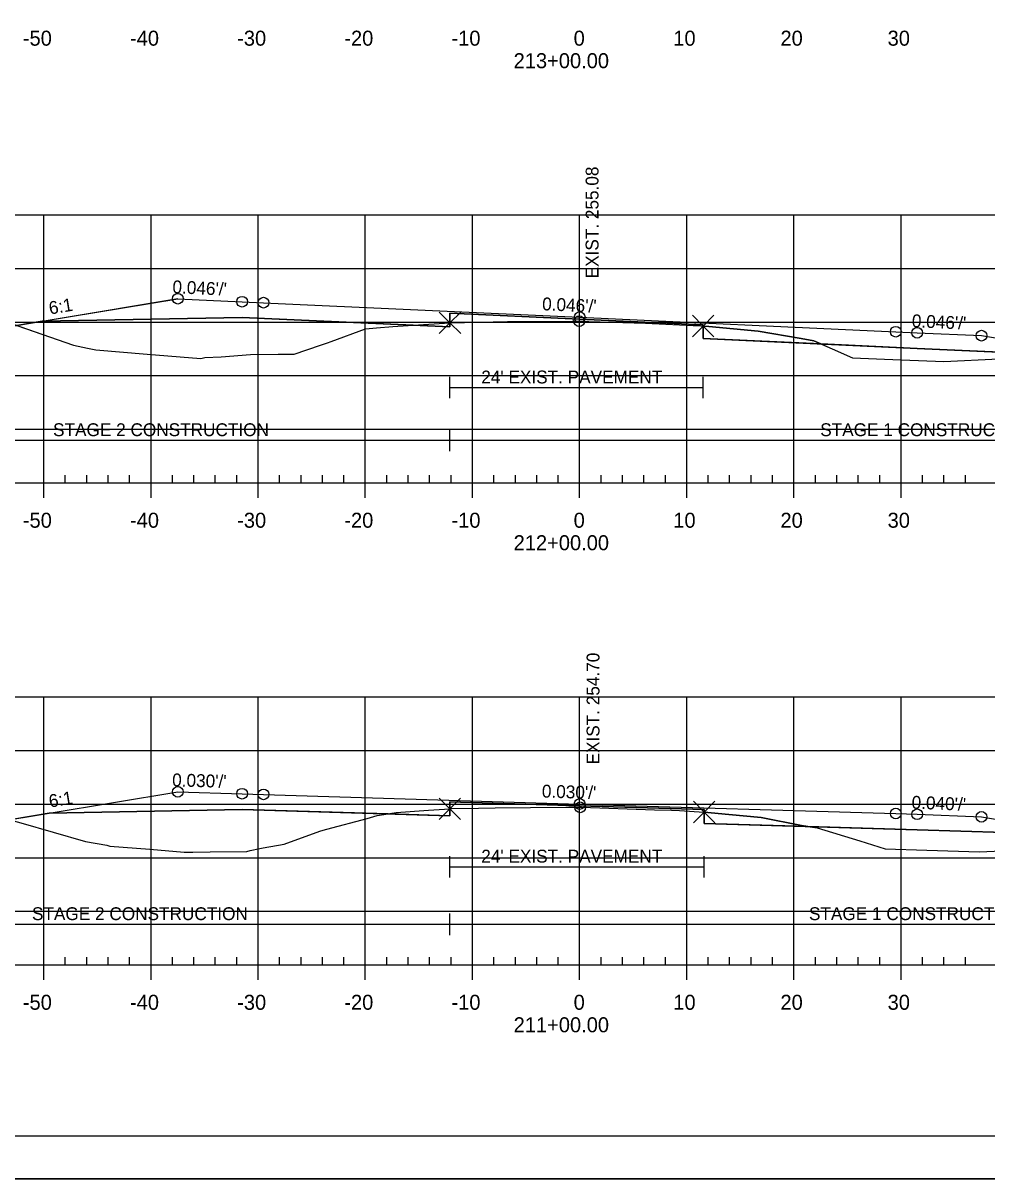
# Model space of a CAD drawing. Extents: x 1365647 to 1367999, y 387113 to 400173.
# Drawn here: x 1365842.2 to 1365932.1, y 390572.8 to 390680.7 of the extents above; entities that cross this region are included whole.
import ezdxf

# ---------------------------------------------------------------- set-up
doc = ezdxf.new("R2010")
doc.units = 0
for name, color, linetype in [('R_Alt Surface', 7, 'Continuous'), ('R_Axis', 7, 'Continuous'), ('R_Axis Annot', 7, 'Continuous'), ('R_Border', 7, 'Continuous'), ('R_Contours', 7, 'Continuous'), ('R_Exist Surface', 7, 'Continuous'), ('R_Fin Surface', 7, 'Continuous'), ('R_Fin Surface Annot', 7, 'Continuous'), ('R_Grid', 7, 'Continuous'), ('R_No Plot', 7, 'Continuous'), ('R_Proposed Const Limits', 7, 'Continuous'), ('R_Water', 7, 'Continuous'), ('R_Xsect Elev', 7, 'Continuous')]:
    doc.layers.add(name, color=color, linetype=linetype)

msp = doc.modelspace()

# ---------------------------------------------------------------- linework, layer by layer
at = {"layer": 'R_Alt Surface'}
for points in [[(1365843.94, 390652.86), (1365862.59, 390653.23), (1365881.99, 390652.34), (1365881.99, 390653.63), (1365894.09, 390653.07), (1365905.62, 390652.54), (1365905.62, 390651.25), (1365925.59, 390650.33), (1365943.69, 390649.5)], [(1365844.58, 390606.94), (1365862.59, 390607.3), (1365881.98, 390606.71), (1365881.98, 390608), (1365894.09, 390607.63), (1365905.72, 390607.28), (1365905.72, 390605.99), (1365925.59, 390605.39), (1365941.88, 390604.89)]]:
    msp.add_lwpolyline(points, dxfattribs=at)
at = {"layer": 'R_Axis'}
for p, q in [((1365749.09, 390637.79), (1366039.09, 390637.79)), ((1365844.09, 390636.39), (1365844.09, 390637.79)), ((1365846.09, 390637.79), (1365846.09, 390638.49)), ((1365848.09, 390637.79), (1365848.09, 390638.49)), ((1365850.09, 390637.79), (1365850.09, 390638.49)), ((1365852.09, 390637.79), (1365852.09, 390638.49)), ((1365854.09, 390636.39), (1365854.09, 390637.79)), ((1365856.09, 390637.79), (1365856.09, 390638.49)), ((1365858.09, 390637.79), (1365858.09, 390638.49)), ((1365860.09, 390637.79), (1365860.09, 390638.49)), ((1365862.09, 390637.79), (1365862.09, 390638.49)), ((1365864.09, 390636.39), (1365864.09, 390637.79)), ((1365866.09, 390637.79), (1365866.09, 390638.49)), ((1365868.09, 390637.79), (1365868.09, 390638.49)), ((1365870.09, 390637.79), (1365870.09, 390638.49)), ((1365872.09, 390637.79), (1365872.09, 390638.49)), ((1365874.09, 390636.39), (1365874.09, 390637.79)), ((1365876.09, 390637.79), (1365876.09, 390638.49)), ((1365878.09, 390637.79), (1365878.09, 390638.49)), ((1365880.09, 390637.79), (1365880.09, 390638.49)), ((1365882.09, 390637.79), (1365882.09, 390638.49)), ((1365884.09, 390636.39), (1365884.09, 390637.79)), ((1365886.09, 390637.79), (1365886.09, 390638.49)), ((1365888.09, 390637.79), (1365888.09, 390638.49)), ((1365890.09, 390637.79), (1365890.09, 390638.49)), ((1365892.09, 390637.79), (1365892.09, 390638.49)), ((1365894.09, 390636.39), (1365894.09, 390637.79)), ((1365896.09, 390637.79), (1365896.09, 390638.49)), ((1365898.09, 390637.79), (1365898.09, 390638.49)), ((1365900.09, 390637.79), (1365900.09, 390638.49)), ((1365902.09, 390637.79), (1365902.09, 390638.49)), ((1365904.09, 390636.39), (1365904.09, 390637.79)), ((1365906.09, 390637.79), (1365906.09, 390638.49)), ((1365908.09, 390637.79), (1365908.09, 390638.49)), ((1365910.09, 390637.79), (1365910.09, 390638.49)), ((1365912.09, 390637.79), (1365912.09, 390638.49)), ((1365914.09, 390636.39), (1365914.09, 390637.79)), ((1365916.09, 390637.79), (1365916.09, 390638.49)), ((1365918.09, 390637.79), (1365918.09, 390638.49)), ((1365920.09, 390637.79), (1365920.09, 390638.49)), ((1365922.09, 390637.79), (1365922.09, 390638.49)), ((1365924.09, 390636.39), (1365924.09, 390637.79)), ((1365926.09, 390637.79), (1365926.09, 390638.49)), ((1365928.09, 390637.79), (1365928.09, 390638.49)), ((1365930.09, 390637.79), (1365930.09, 390638.49)), ((1365846.09, 390592.79), (1365846.09, 390593.49)), ((1365848.09, 390592.79), (1365848.09, 390593.49)), ((1365850.09, 390592.79), (1365850.09, 390593.49)), ((1365852.09, 390592.79), (1365852.09, 390593.49)), ((1365856.09, 390592.79), (1365856.09, 390593.49)), ((1365858.09, 390592.79), (1365858.09, 390593.49)), ((1365860.09, 390592.79), (1365860.09, 390593.49)), ((1365862.09, 390592.79), (1365862.09, 390593.49)), ((1365866.09, 390592.79), (1365866.09, 390593.49)), ((1365868.09, 390592.79), (1365868.09, 390593.49)), ((1365870.09, 390592.79), (1365870.09, 390593.49)), ((1365872.09, 390592.79), (1365872.09, 390593.49)), ((1365876.09, 390592.79), (1365876.09, 390593.49)), ((1365878.09, 390592.79), (1365878.09, 390593.49)), ((1365880.09, 390592.79), (1365880.09, 390593.49)), ((1365882.09, 390592.79), (1365882.09, 390593.49)), ((1365886.09, 390592.79), (1365886.09, 390593.49)), ((1365888.09, 390592.79), (1365888.09, 390593.49)), ((1365890.09, 390592.79), (1365890.09, 390593.49)), ((1365892.09, 390592.79), (1365892.09, 390593.49)), ((1365896.09, 390592.79), (1365896.09, 390593.49)), ((1365898.09, 390592.79), (1365898.09, 390593.49)), ((1365900.09, 390592.79), (1365900.09, 390593.49)), ((1365902.09, 390592.79), (1365902.09, 390593.49)), ((1365906.09, 390592.79), (1365906.09, 390593.49)), ((1365908.09, 390592.79), (1365908.09, 390593.49)), ((1365910.09, 390592.79), (1365910.09, 390593.49)), ((1365912.09, 390592.79), (1365912.09, 390593.49)), ((1365916.09, 390592.79), (1365916.09, 390593.49)), ((1365918.09, 390592.79), (1365918.09, 390593.49)), ((1365920.09, 390592.79), (1365920.09, 390593.49)), ((1365922.09, 390592.79), (1365922.09, 390593.49)), ((1365926.09, 390592.79), (1365926.09, 390593.49)), ((1365928.09, 390592.79), (1365928.09, 390593.49)), ((1365930.09, 390592.79), (1365930.09, 390593.49)), ((1365749.09, 390592.79), (1366039.09, 390592.79)), ((1365844.09, 390591.39), (1365844.09, 390592.79)), ((1365854.09, 390591.39), (1365854.09, 390592.79)), ((1365864.09, 390591.39), (1365864.09, 390592.79)), ((1365874.09, 390591.39), (1365874.09, 390592.79)), ((1365884.09, 390591.39), (1365884.09, 390592.79)), ((1365894.09, 390591.39), (1365894.09, 390592.79)), ((1365904.09, 390591.39), (1365904.09, 390592.79)), ((1365914.09, 390591.39), (1365914.09, 390592.79)), ((1365924.09, 390591.39), (1365924.09, 390592.79))]:
    msp.add_line(p, q, dxfattribs=at)
at = {"layer": 'R_Border'}
msp.add_line((1366052.27, 390576.79), (1365736.09, 390576.79), dxfattribs=at)
at = {"layer": 'R_Contours'}
for p, q in [((1365905.62, 390652.42), (1365905.62, 390651.25)), ((1365905.62, 390651.25), (1365916.61, 390650.75)), ((1365905.72, 390607.05), (1365905.72, 390605.99)), ((1365905.72, 390605.99), (1365915.39, 390605.7))]:
    msp.add_line(p, q, dxfattribs=at)
for points in [[(1365841.58, 390652.46), (1365843.9, 390651.67), (1365846.86, 390650.64), (1365848.16, 390650.34), (1365848.95, 390650.2), (1365853.73, 390649.78), (1365858.75, 390649.4), (1365859.1, 390649.47), (1365860.63, 390649.55), (1365863.37, 390649.77), (1365865.96, 390649.78), (1365867.46, 390649.8), (1365869.92, 390650.64), (1365870.56, 390650.86), (1365870.9, 390650.98), (1365874.12, 390652.15), (1365875.12, 390652.26), (1365876.66, 390652.38), (1365878.56, 390652.5), (1365862.59, 390653.23), (1365843.94, 390652.86)], [(1365881.99, 390652.72), (1365882, 390652.72), (1365887.36, 390652.84), (1365888.13, 390652.85), (1365893.38, 390652.86), (1365894.05, 390652.87), (1365894.11, 390652.87), (1365894.48, 390652.87), (1365894.96, 390652.85), (1365899.19, 390652.72), (1365899.57, 390652.71), (1365904.68, 390652.48), (1365905.15, 390652.46), (1365905.62, 390652.42), (1365905.62, 390652.54), (1365894.09, 390653.07), (1365881.99, 390653.63)], [(1365878.56, 390652.5), (1365881.48, 390652.68), (1365881.99, 390652.72), (1365881.99, 390652.34)], [(1365905.62, 390652.42), (1365906.14, 390652.37), (1365910.76, 390651.94), (1365914.75, 390651.26), (1365915.94, 390651.05), (1365916.61, 390650.75), (1365905.62, 390651.25)], [(1365916.61, 390650.75), (1365917.65, 390650.28), (1365919.56, 390649.44), (1365922.55, 390649.33), (1365928.08, 390649.11), (1365933.22, 390649.36), (1365937.64, 390649.53), (1365938.94, 390649.72), (1365925.59, 390650.33)], [(1365881.98, 390607.36), (1365882.14, 390607.37), (1365884.65, 390607.4), (1365886.2, 390607.43), (1365892.8, 390607.49), (1365893.86, 390607.49), (1365894.14, 390607.49), (1365894.27, 390607.49), (1365901.09, 390607.27), (1365902.66, 390607.22), (1365903.4, 390607.18), (1365905.72, 390607.05), (1365905.72, 390607.28), (1365894.09, 390607.63), (1365881.98, 390608)], [(1365840.91, 390606.33), (1365841.94, 390606.05), (1365847.99, 390604.3), (1365849.96, 390603.96), (1365850.25, 390603.87), (1365853.99, 390603.58), (1365857.19, 390603.3), (1365857.98, 390603.3), (1365859.6, 390603.33), (1365863.02, 390603.36), (1365863.35, 390603.46), (1365864.25, 390603.64), (1365864.55, 390603.7), (1365866.51, 390604.05), (1365869.86, 390605.27), (1365870.16, 390605.36), (1365870.51, 390605.45), (1365874.26, 390606.45), (1365875.19, 390606.72), (1365876.21, 390606.89), (1365862.59, 390607.3), (1365844.58, 390606.94)], [(1365876.21, 390606.89), (1365876.97, 390607.01), (1365879.97, 390607.21), (1365881.98, 390607.36), (1365881.98, 390606.71)], [(1365905.72, 390607.05), (1365908.01, 390606.81), (1365911.02, 390606.53), (1365914.8, 390605.79), (1365915.39, 390605.7), (1365905.72, 390605.99)], [(1365915.39, 390605.7), (1365916.26, 390605.56), (1365920.25, 390604.37), (1365922.59, 390603.61), (1365926.49, 390603.49), (1365931.39, 390603.34), (1365939.56, 390603.71), (1365940.96, 390603.77), (1365943.23, 390604.11), (1365944.97, 390604.37), (1365941.88, 390604.89), (1365925.59, 390605.39)]]:
    msp.add_lwpolyline(points, close=True, dxfattribs=at)
for points in [[(1365916.61, 390650.75), (1365915.94, 390651.05), (1365914.75, 390651.26), (1365910.76, 390651.94), (1365906.14, 390652.37), (1365905.62, 390652.42)], [(1365915.39, 390605.7), (1365914.8, 390605.79), (1365911.02, 390606.53), (1365908.01, 390606.81), (1365905.72, 390607.05)]]:
    msp.add_lwpolyline(points, dxfattribs=at)
at = {"layer": 'R_Exist Surface'}
for points in [[(1365839.33, 390653.24), (1365843.9, 390651.67), (1365846.86, 390650.64), (1365848.16, 390650.34), (1365848.95, 390650.2), (1365853.73, 390649.78), (1365858.75, 390649.4), (1365859.1, 390649.47), (1365860.63, 390649.55), (1365863.37, 390649.77), (1365865.96, 390649.78), (1365867.46, 390649.8), (1365869.92, 390650.64), (1365870.56, 390650.86), (1365870.9, 390650.98), (1365874.12, 390652.15), (1365875.12, 390652.26), (1365876.66, 390652.38), (1365881.48, 390652.68), (1365881.99, 390652.72), (1365882, 390652.72), (1365887.36, 390652.84), (1365888.13, 390652.85), (1365893.38, 390652.86), (1365894.05, 390652.87), (1365894.11, 390652.87), (1365894.48, 390652.87), (1365894.96, 390652.85), (1365899.19, 390652.72), (1365899.57, 390652.71), (1365904.68, 390652.48), (1365905.15, 390652.46), (1365905.62, 390652.42), (1365906.14, 390652.37), (1365910.76, 390651.94), (1365914.75, 390651.26), (1365915.94, 390651.05), (1365917.65, 390650.28), (1365919.56, 390649.44), (1365922.55, 390649.33), (1365928.08, 390649.11), (1365933.22, 390649.36)], [(1365841.94, 390606.05), (1365847.99, 390604.3), (1365849.96, 390603.96), (1365850.25, 390603.87), (1365853.99, 390603.58), (1365857.19, 390603.3), (1365857.98, 390603.3), (1365859.6, 390603.33), (1365863.02, 390603.36), (1365863.35, 390603.46), (1365864.25, 390603.64), (1365864.55, 390603.7), (1365866.51, 390604.05), (1365869.86, 390605.27), (1365870.16, 390605.36), (1365870.51, 390605.45), (1365874.26, 390606.45), (1365875.19, 390606.72), (1365876.97, 390607.01), (1365879.97, 390607.21), (1365881.98, 390607.36), (1365882.14, 390607.37), (1365884.65, 390607.4), (1365886.2, 390607.43), (1365892.8, 390607.49), (1365893.86, 390607.49), (1365894.14, 390607.49), (1365894.27, 390607.49), (1365901.09, 390607.27), (1365902.66, 390607.22), (1365903.4, 390607.18), (1365905.72, 390607.05), (1365908.01, 390606.81), (1365911.02, 390606.53), (1365914.8, 390605.79), (1365916.26, 390605.56), (1365920.25, 390604.37), (1365922.59, 390603.61), (1365926.49, 390603.49), (1365931.39, 390603.34), (1365939.56, 390603.71)]]:
    msp.add_lwpolyline(points, dxfattribs=at)
at = {"layer": 'R_Fin Surface'}
for points in [[(1365829.35, 390653.05), (1365834.59, 390651.3), (1365843.94, 390652.86), (1365856.59, 390654.97), (1365862.59, 390654.69), (1365864.59, 390654.6), (1365894.09, 390653.24), (1365923.59, 390651.89), (1365925.59, 390651.79), (1365931.59, 390651.52), (1365943.69, 390649.5), (1365953.59, 390647.85), (1365957.07, 390646.69), (1365970.89, 390651.3)], [(1365856.59, 390654.97), (1365862.59, 390654.69), (1365864.59, 390654.6), (1365894.09, 390653.24), (1365923.59, 390651.89), (1365925.59, 390651.79), (1365931.59, 390651.52)], [(1365825.12, 390608.44), (1365834.59, 390605.28), (1365834.59, 390605.28), (1365844.58, 390606.94), (1365856.59, 390608.94), (1365862.59, 390608.76), (1365864.59, 390608.7), (1365894.09, 390607.8), (1365923.59, 390606.91), (1365925.59, 390606.84), (1365931.59, 390606.6), (1365941.88, 390604.89), (1365953.59, 390602.94), (1365958.47, 390601.31), (1365969.18, 390604.88)], [(1365856.59, 390608.94), (1365862.59, 390608.76), (1365864.59, 390608.7), (1365894.09, 390607.8), (1365923.59, 390606.91), (1365925.59, 390606.84), (1365931.59, 390606.6)]]:
    msp.add_lwpolyline(points, dxfattribs=at)
at = {"layer": 'R_Grid'}
for p, q in [((1365749.09, 390662.79), (1366039.09, 390662.79)), ((1365844.09, 390637.79), (1365844.09, 390662.79)), ((1365854.09, 390637.79), (1365854.09, 390662.79)), ((1365864.09, 390637.79), (1365864.09, 390662.79)), ((1365874.09, 390637.79), (1365874.09, 390662.79)), ((1365884.09, 390637.79), (1365884.09, 390662.79)), ((1365894.09, 390637.79), (1365894.09, 390662.79)), ((1365904.09, 390637.79), (1365904.09, 390662.79)), ((1365914.09, 390637.79), (1365914.09, 390662.79)), ((1365924.09, 390637.79), (1365924.09, 390662.79)), ((1365749.09, 390657.79), (1366039.09, 390657.79)), ((1365749.09, 390652.79), (1366039.09, 390652.79)), ((1365749.09, 390647.79), (1366039.09, 390647.79)), ((1365749.09, 390642.79), (1366039.09, 390642.79)), ((1365749.09, 390637.79), (1366039.09, 390637.79)), ((1365749.09, 390617.79), (1366039.09, 390617.79)), ((1365844.09, 390592.79), (1365844.09, 390617.79)), ((1365854.09, 390592.79), (1365854.09, 390617.79)), ((1365864.09, 390592.79), (1365864.09, 390617.79)), ((1365874.09, 390592.79), (1365874.09, 390617.79)), ((1365884.09, 390592.79), (1365884.09, 390617.79)), ((1365894.09, 390592.79), (1365894.09, 390617.79)), ((1365904.09, 390592.79), (1365904.09, 390617.79)), ((1365914.09, 390592.79), (1365914.09, 390617.79)), ((1365924.09, 390592.79), (1365924.09, 390617.79)), ((1365749.09, 390612.79), (1366039.09, 390612.79)), ((1365749.09, 390607.79), (1366039.09, 390607.79)), ((1365749.09, 390602.79), (1366039.09, 390602.79)), ((1365749.09, 390597.79), (1366039.09, 390597.79)), ((1365749.09, 390592.79), (1366039.09, 390592.79))]:
    msp.add_line(p, q, dxfattribs=at)
at = {"layer": 'R_No Plot'}
msp.add_line((1365723.69, 390572.81), (1366057.03, 390572.81), dxfattribs=at)
msp.add_lwpolyline([(1365723.69, 390786.14), (1366057.03, 390786.14), (1366057.03, 390572.8), (1365723.69, 390572.8)], close=True, dxfattribs=at)
for points in [[(1365881.99, 390652.72), (1365880.99, 390653.72), (1365881.99, 390652.72), (1365880.99, 390651.72), (1365881.99, 390652.72), (1365882.99, 390651.72), (1365881.99, 390652.72), (1365882.99, 390653.72)], [(1365905.62, 390652.42), (1365904.62, 390653.42), (1365905.62, 390652.42), (1365904.62, 390651.42), (1365905.62, 390652.42), (1365906.62, 390651.42), (1365905.62, 390652.42), (1365906.62, 390653.42)], [(1365881.98, 390607.36), (1365880.98, 390608.36), (1365881.98, 390607.36), (1365880.98, 390606.36), (1365881.98, 390607.36), (1365882.98, 390606.36), (1365881.98, 390607.36), (1365882.98, 390608.36)], [(1365905.72, 390607.05), (1365904.72, 390608.05), (1365905.72, 390607.05), (1365904.72, 390606.05), (1365905.72, 390607.05), (1365906.72, 390606.05), (1365905.72, 390607.05), (1365906.72, 390608.05)]]:
    msp.add_lwpolyline(points, dxfattribs=at)
for centre in [(1365856.59, 390654.97), (1365856.59, 390654.97), (1365856.59, 390654.97), (1365856.59, 390654.97), (1365856.59, 390654.97), (1365862.59, 390654.69), (1365862.59, 390654.69), (1365862.59, 390654.69), (1365862.59, 390654.69), (1365862.59, 390654.69), (1365864.59, 390654.6), (1365864.59, 390654.6), (1365864.59, 390654.6), (1365864.59, 390654.6), (1365864.59, 390654.6), (1365894.05, 390652.87), (1365894.09, 390653.24), (1365894.09, 390653.24), (1365894.09, 390653.24), (1365894.09, 390653.24), (1365894.09, 390653.24), (1365923.59, 390651.89), (1365923.59, 390651.89), (1365923.59, 390651.89), (1365923.59, 390651.89), (1365923.59, 390651.89), (1365925.59, 390651.79), (1365925.59, 390651.79), (1365925.59, 390651.79), (1365925.59, 390651.79), (1365925.59, 390651.79), (1365931.59, 390651.52), (1365931.59, 390651.52), (1365931.59, 390651.52), (1365931.59, 390651.52), (1365931.59, 390651.52), (1365856.59, 390608.94), (1365856.59, 390608.94), (1365856.59, 390608.94), (1365856.59, 390608.94), (1365856.59, 390608.94), (1365862.59, 390608.76), (1365862.59, 390608.76), (1365862.59, 390608.76), (1365862.59, 390608.76), (1365862.59, 390608.76), (1365864.59, 390608.7), (1365864.59, 390608.7), (1365864.59, 390608.7), (1365864.59, 390608.7), (1365864.59, 390608.7), (1365894.09, 390607.8), (1365894.09, 390607.8), (1365894.09, 390607.8), (1365894.09, 390607.8), (1365894.09, 390607.8), (1365894.14, 390607.49), (1365923.59, 390606.91), (1365923.59, 390606.91), (1365923.59, 390606.91), (1365923.59, 390606.91), (1365923.59, 390606.91), (1365925.59, 390606.84), (1365925.59, 390606.84), (1365925.59, 390606.84), (1365925.59, 390606.84), (1365925.59, 390606.84), (1365931.59, 390606.6), (1365931.59, 390606.6), (1365931.59, 390606.6), (1365931.59, 390606.6), (1365931.59, 390606.6)]:
    msp.add_circle(centre, 0.5, dxfattribs=at)
at = {"layer": 'R_Proposed Const Limits'}
msp.add_lwpolyline([(1365856.59, 390654.97), (1365834.59, 390651.3), (1365829.35, 390653.05)], dxfattribs=at)
at = {"layer": 'R_Water'}
for p, q in [((1365881.99, 390645.67), (1365881.99, 390647.67)), ((1365905.62, 390645.67), (1365905.62, 390647.67)), ((1365881.99, 390646.67), (1365905.62, 390646.67)), ((1365881.99, 390640.75), (1365881.99, 390642.75)), ((1365829.35, 390641.75), (1365881.99, 390641.75)), ((1365881.99, 390641.75), (1365970.89, 390641.75)), ((1365881.98, 390600.94), (1365881.98, 390602.94)), ((1365905.72, 390600.94), (1365905.72, 390602.94)), ((1365881.98, 390601.94), (1365905.72, 390601.94)), ((1365881.98, 390595.57), (1365881.98, 390597.57)), ((1365825.12, 390596.57), (1365881.98, 390596.57)), ((1365881.98, 390596.57), (1365969.18, 390596.57))]:
    msp.add_line(p, q, dxfattribs=at)

# ---------------------------------------------------------------- texts
at = {"layer": 'R_Axis Annot'}
for s, p in [('-50', (1365842.13, 390678.59)), ('-40', (1365852.13, 390678.59)), ('-30', (1365862.13, 390678.59)), ('-20', (1365872.13, 390678.59)), ('-10', (1365882.13, 390678.59)), ('0', (1365893.53, 390678.59)), ('10', (1365902.83, 390678.59)), ('20', (1365912.83, 390678.59)), ('30', (1365922.83, 390678.59)), ('213+00.00', (1365887.93, 390676.49)), ('-50', (1365842.13, 390633.59)), ('-40', (1365852.13, 390633.59)), ('-30', (1365862.13, 390633.59)), ('-20', (1365872.13, 390633.59)), ('-10', (1365882.13, 390633.59)), ('0', (1365893.53, 390633.59)), ('10', (1365902.83, 390633.59)), ('20', (1365912.83, 390633.59)), ('30', (1365922.83, 390633.59)), ('212+00.00', (1365887.93, 390631.49)), ('-50', (1365842.13, 390588.59)), ('-40', (1365852.13, 390588.59)), ('-30', (1365862.13, 390588.59)), ('-20', (1365872.13, 390588.59)), ('-10', (1365882.13, 390588.59)), ('0', (1365893.53, 390588.59)), ('10', (1365902.83, 390588.59)), ('20', (1365912.83, 390588.59)), ('30', (1365922.83, 390588.59)), ('211+00.00', (1365887.93, 390586.49))]:
    msp.add_text(s, height=1.4, dxfattribs=at).set_placement(p)
at = {"layer": 'R_Fin Surface Annot'}
for s, rotation, p in [("0.046'/'", 357.3674, (1365856.07, 390655.49)), ('6:1', 9.4623, (1365844.66, 390653.49)), ("0.046'/'", 357.3674, (1365890.57, 390653.9)), ("0.046'/'", 357.3674, (1365925.07, 390652.32)), ("0.030'/'", 358.2574, (1365856.05, 390609.46)), ("0.030'/'", 358.2574, (1365890.55, 390608.41)), ('6:1', 9.4623, (1365844.66, 390607.46)), ("0.040'/'", 357.7094, (1365925.05, 390607.37))]:
    msp.add_text(s, height=1.2, rotation=rotation, dxfattribs=at).set_placement(p)
at = {"layer": 'R_Water'}
for s, p in [("24' EXIST. PAVEMENT", (1365884.91, 390647.06)), ('STAGE 2 CONSTRUCTION', (1365844.95, 390642.14)), ('STAGE 1 CONSTRUCTION', (1365916.54, 390642.14)), ("24' EXIST. PAVEMENT", (1365884.91, 390602.33)), ('STAGE 2 CONSTRUCTION', (1365842.98, 390596.96)), ('STAGE 1 CONSTRUCTION', (1365915.49, 390596.96))]:
    msp.add_text(s, height=1.2, dxfattribs=at).set_placement(p)
at = {"layer": 'R_Xsect Elev'}
for s, p in [('EXIST. 255.08', (1365895.85, 390656.87)), ('EXIST. 254.70', (1365895.94, 390611.49))]:
    msp.add_text(s, height=1.2, rotation=90, dxfattribs=at).set_placement(p)

doc.saveas('drawing.dxf')
